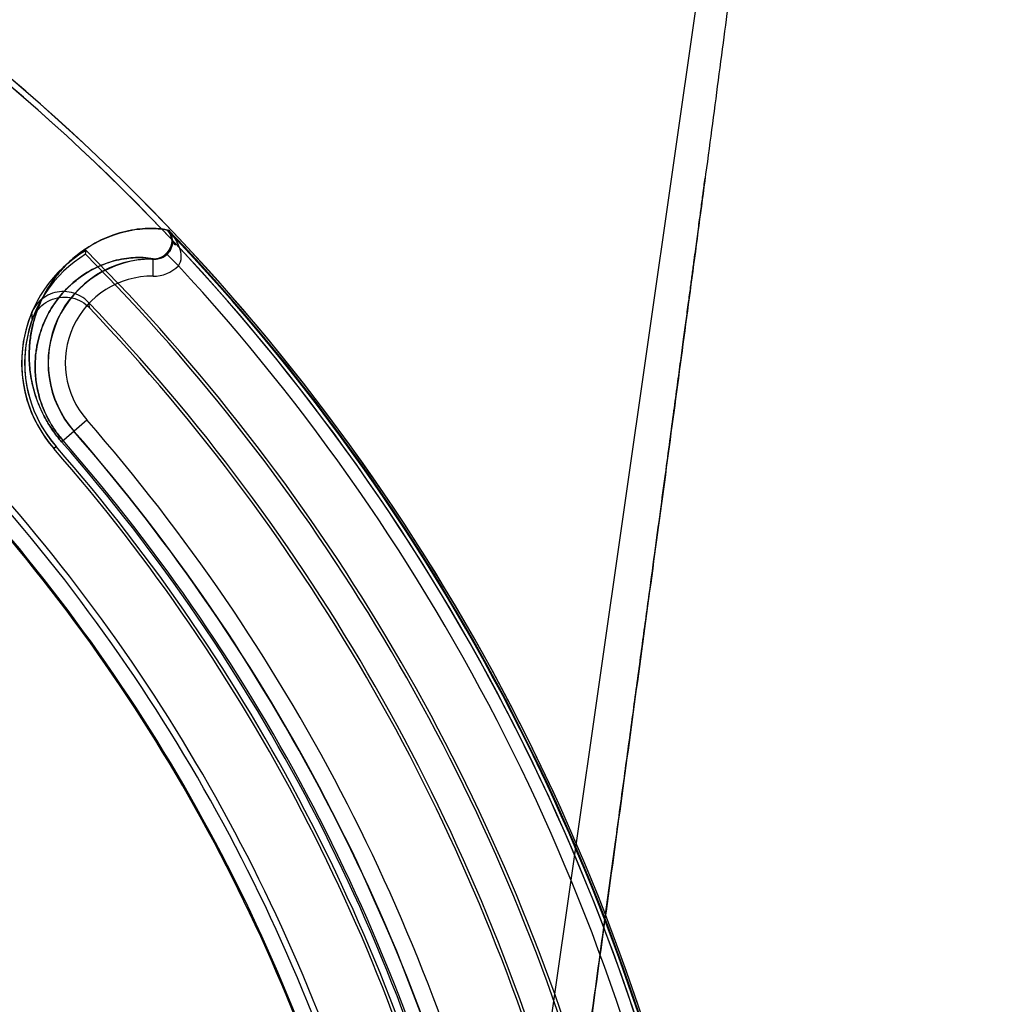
# Model space of a CAD drawing. Header units: millimetres. Extents: x 0 to 297, y 0 to 210.
# Tile 404 of 446: x 240.402 to 240.658, y 161.397 to 161.654. Entities that reach past the tile are written whole.
import ezdxf

# ---------------------------------------------------------------- set-up
doc = ezdxf.new("R2010")
doc.units = ezdxf.units.MM
doc.header["$LTSCALE"] = 16.335
doc.layers.get('0').update_dxf_attribs({"linetype": 'CONTINUOUS'})
for name, color, linetype in [('AXES_REF', 7, 'CONTINUOUS'), ('INTFCLR_1', 7, 'CONTINUOUS'), ('INTFCLR_144815', 7, 'CONTINUOUS'), ('INTFCLR_72935', 7, 'CONTINUOUS')]:
    doc.layers.add(name, color=color, linetype=linetype)

msp = doc.modelspace()

# ---------------------------------------------------------------- linework, layer by layer
at = {"color": 7, "linetype": 'Continuous'}
for centre, radius in [((241.415033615, 154.4105885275), 8.7262453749), ((241.415033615, 154.4105885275), 8.7255), ((241.415033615, 154.4105885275), 8.6696226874), ((241.415033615, 161.8787885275), 0.7695)]:
    msp.add_circle(centre, radius, dxfattribs=at)
msp.add_arc((241.415033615, 154.4105885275), 8.64, 278.2771290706, 261.7228709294, dxfattribs=at)
at = {"layer": 'AXES_REF', "color": 9, "linetype": 'Continuous'}
msp.add_arc((241.415033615, 154.4105885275), 7.9600610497, 94.4118118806, 85.5881881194, dxfattribs=at)
at = {"layer": 'INTFCLR_1', "color": 9, "linetype": 'Continuous'}
for p, q in [((240.4402875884, 161.5987574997), (240.4406086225, 161.5987575)), ((240.4414810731, 161.5962152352), (240.4414864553, 161.5961789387)), ((240.4365615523, 161.5867324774), (240.4366170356, 161.5912314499)), ((240.4399418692, 161.5926047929), (240.4431587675, 161.5894652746)), ((240.4127560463, 161.5435849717), (240.4192862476, 161.5492947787)), ((240.4107282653, 161.5418119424), (240.4113210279, 161.5423302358))]:
    msp.add_line(p, q, dxfattribs=at)
at = {"layer": 'INTFCLR_1', "color": 6, "linetype": 'Continuous'}
msp.add_line((240.4189911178, 161.5924489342), (240.419115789, 161.5934412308), dxfattribs=at)
for centre, radius, start, end in [((240.0467819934, 161.2235885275), 0.5428080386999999, 16.9630954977, 50.6004938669), ((240.0467819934, 161.2235885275), 0.5443949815, 16.9630954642, 50.66033312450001), ((240.4362831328, 161.5641563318), 0.0339458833, 120.3796132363, 221.1654492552), ((240.4362831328, 161.5641563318), 0.0331584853, 121.43264916, 221.1654492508), ((240.0467819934, 161.2235885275), 0.5240206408, 16.9630954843, 44.741095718), ((240.0467819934, 161.2235885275), 0.5248080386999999, 16.9630953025, 44.8084638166), ((240.0467819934, 161.2235885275), 0.5394259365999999, 10.8985890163, 42.7086480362), ((240.0467819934, 161.2235885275), 0.4842364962, 13.9313763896, 41.16544924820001), ((240.0467819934, 161.2235885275), 0.4834490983, 13.9313766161, 41.16544924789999), ((240.0467819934, 161.2235885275), 0.4654490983, 13.9313761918, 41.1654492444), ((240.0467819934, 161.2235885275), 0.4638621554, 13.9313763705, 41.1654492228)]:
    msp.add_arc(centre, radius, start, end, dxfattribs=at)
at = {"layer": 'INTFCLR_1', "color": 9, "linetype": 'Continuous'}
for centre, radius, start, end in [((240.4370192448, 161.5956624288), 0.0045012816, 7.0834723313, 43.44025121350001), ((240.0467819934, 161.2235885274), 0.5439220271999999, 4.2349584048, 43.61014177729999), ((240.4362831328, 161.5641563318), 0.0270771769, 89.29343788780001, 221.165449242), ((240.4366792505, 161.595779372), 0.0090474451, 269.2546319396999, 315.7407849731), ((240.4362831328, 161.5641563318), 0.0225778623, 89.29343784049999, 221.1654491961), ((240.0467819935, 161.2235885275), 0.4948171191, 13.9313763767, 41.1654492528), ((240.0467819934, 161.2235885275), 0.4903178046, 13.931376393, 41.1654492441), ((240.0467819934, 161.2235885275), 0.4861427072, 13.9313770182, 41.165449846), ((240.0467819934, 161.2235885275), 0.4866235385, 13.9313763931, 41.1654492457), ((240.0467819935, 161.2235885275), 0.459427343, 13.9313770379, 41.16544983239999), ((240.0467819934, 161.2235885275), 0.4597294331, 13.9313763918, 41.1654492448)]:
    msp.add_arc(centre, radius, start, end, dxfattribs=at)
for points, knots in [([(240.44028759, 161.5987575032), (240.4398235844, 161.5988595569), (240.4386904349, 161.5990426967), (240.4367486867, 161.5991889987), (240.4343657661, 161.5991589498), (240.4305642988, 161.5987617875), (240.4252036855, 161.5973589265), (240.4198244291, 161.5945930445), (240.415522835, 161.5912924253), (240.4128689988, 161.5886224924), (240.4108566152, 161.5861116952), (240.4093884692, 161.5839634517), (240.4080235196, 161.5815769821), (240.4067926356, 161.5789293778), (240.405735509, 161.575993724), (240.4049027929, 161.5727335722), (240.4044657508, 161.5697781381), (240.4043014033, 161.5672160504), (240.4042888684, 161.5643311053), (240.4045792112, 161.5612527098), (240.4052331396, 161.5580108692), (240.4058536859, 161.5558281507), (240.4064964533, 161.5540056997), (240.4072887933, 161.5520415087), (240.4082638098, 161.5500472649), (240.4094287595, 161.5480551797), (240.41077848, 161.5460028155), (240.4119300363, 161.5445296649), (240.4127560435, 161.5435849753)], [0, 0, 0, 0, 0.0179065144, 0.0431941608, 0.0733070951, 0.1075990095, 0.1870720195, 0.2806075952, 0.3333631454, 0.3909696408, 0.4219718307, 0.4545503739, 0.4889358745, 0.5254770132, 0.5644582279, 0.6063689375, 0.6520975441, 0.6768242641, 0.7030842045, 0.7607811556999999, 0.7929423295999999, 0.8276426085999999, 0.8462017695, 0.8657584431, 0.9074484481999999, 0.9297127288, 0.9527031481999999, 1, 1, 1, 1]), ([(240.4433914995, 161.5943469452), (240.4429337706, 161.5955603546), (240.4420284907, 161.597090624), (240.4409097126, 161.598427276), (240.4406086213, 161.5987575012)], [0, 0, 0, 0, 0.7437236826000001, 1, 1, 1, 1]), ([(240.4406086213, 161.5987575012), (240.4410216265, 161.5982400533), (240.4413987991, 161.597362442), (240.4414820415, 161.5964603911), (240.4414861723, 161.5962175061)], [0, 0, 0, 0, 0.7315746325, 1, 1, 1, 1]), ([(240.4414892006, 161.5961801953), (240.4414810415, 161.5958935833), (240.4413401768, 161.594583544), (240.4406603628, 161.5933399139), (240.4399418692, 161.5926047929)], [0, 0, 0, 0, 0.2181012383, 1, 1, 1, 1]), ([(240.4431587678, 161.5894652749), (240.4436743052, 161.5900553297), (240.4441140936, 161.5918518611), (240.443700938, 161.5935022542), (240.4433915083, 161.5943469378)], [0, 0, 0, 0, 0.4655310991, 1, 1, 1, 1]), ([(240.4366170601, 161.591231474), (240.4357650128, 161.5914187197), (240.4342113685, 161.5915953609), (240.4318763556, 161.5916080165), (240.4286174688, 161.5913160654), (240.4240078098, 161.5901710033), (240.4193675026, 161.5878453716), (240.4156454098, 161.5850432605), (240.4133431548, 161.5827651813), (240.4115939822, 161.5806168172), (240.4103156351, 161.5787750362), (240.4091250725, 161.5767257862), (240.4080491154, 161.5744490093), (240.4071222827, 161.5719211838), (240.4063885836, 161.5691104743), (240.4059878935, 161.5664855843), (240.4058788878, 161.5647979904), (240.4058588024, 161.5641563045)], [0, 0, 0, 0, 0.0566273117, 0.100948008, 0.1514589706, 0.268688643, 0.4069476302, 0.4850504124, 0.5704227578, 0.6164029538, 0.6647454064, 0.7157944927, 0.7700703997, 0.8279984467, 0.8903090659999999, 0.9583269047, 1, 1, 1, 1]), ([(240.4366170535, 161.5912314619), (240.436925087, 161.5912271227), (240.4381440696, 161.5913235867), (240.4393050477, 161.5919545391), (240.4399418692, 161.5926047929)], [0, 0, 0, 0, 0.2528818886, 1, 1, 1, 1]), ([(240.4058588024, 161.5641563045), (240.4058423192, 161.5636297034), (240.4058339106, 161.5617789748), (240.4060692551, 161.5591921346), (240.4066267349, 161.5563876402), (240.4072805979, 161.5540666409), (240.4082071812, 161.5516042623), (240.4092348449, 161.5494947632), (240.4102409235, 161.5477702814), (240.4114073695, 161.5459937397), (240.4124033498, 161.5447188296), (240.4131180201, 161.543901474)], [0, 0, 0, 0, 0.0717786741, 0.2520560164, 0.3525752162, 0.461049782, 0.5801914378, 0.7105551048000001, 0.7801809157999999, 0.8520804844, 1, 1, 1, 1])]:
    msp.add_open_spline(points, degree=3, knots=knots, dxfattribs=at)
msp.add_open_spline([(240.4414919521, 161.5961814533), (240.4416123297, 161.5956571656), (240.4419280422, 161.5950634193), (240.4424290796, 161.5948676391)], degree=3, dxfattribs=at)
at = {"layer": 'INTFCLR_144815', "color": 9, "linetype": 'Continuous'}
msp.add_line((240.6148294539, 161.9152143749), (240.451619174, 160.7740740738), dxfattribs=at)
at = {"layer": 'INTFCLR_144815', "color": 7, "linetype": 'Continuous'}
for points, knots in [([(240.6148294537, 161.9152143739), (240.6151947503, 161.9152215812), (240.6153942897, 161.9141590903), (240.6155283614, 161.9131961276), (240.6155927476, 161.9120472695), (240.6156245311, 161.9107674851), (240.615622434, 161.9093626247), (240.6155902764, 161.9077661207), (240.6155347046, 161.9061213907), (240.6154677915, 161.9046226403), (240.6153982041, 161.9032722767), (240.6153287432, 161.9020406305), (240.6152421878, 161.9006263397), (240.6151430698, 161.8991231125), (240.6150327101, 161.8975485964), (240.6149106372, 161.8958929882), (240.6147658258, 161.8940196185), (240.6145936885, 161.89189107), (240.6143992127, 161.889585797), (240.6141797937, 161.887079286), (240.6139320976, 161.8843432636), (240.6136540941, 161.8813690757), (240.6133417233, 161.8781210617), (240.6129866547, 161.8745245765), (240.6125841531, 161.8705505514), (240.612135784, 161.86622612), (240.6116345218, 161.8614927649), (240.6110522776, 161.8561053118), (240.6104069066, 161.8502516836), (240.6096884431, 161.8438499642), (240.6088828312, 161.8367875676), (240.607944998, 161.8286979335), (240.6068867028, 161.8197102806), (240.6056814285, 161.8096199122), (240.6043155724, 161.7983411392), (240.6027356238, 161.7854656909), (240.6009404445, 161.7710172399), (240.5988901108, 161.7547070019), (240.5965636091, 161.7364005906), (240.5939911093, 161.7163628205), (240.5911748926, 161.6946250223), (240.5881636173, 161.6715699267), (240.5849338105, 161.6470216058), (240.5815339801, 161.6213492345), (240.5779730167, 161.5946169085), (240.5742730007, 161.5669849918), (240.570406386, 161.538243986), (240.5663477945, 161.5082054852), (240.5621249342, 161.4770757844), (240.5577944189, 161.4452692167), (240.5533734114, 161.4129057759), (240.5488238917, 161.3797039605), (240.5440781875, 161.3451712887), (240.5408423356, 161.3216911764), (240.5391830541, 161.3096670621)], [0, 0, 0, 0, 0.0017950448, 0.0035513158, 0.0054803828, 0.007243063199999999, 0.0098972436, 0.012360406, 0.0150941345, 0.0179803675, 0.0197314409, 0.0217371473, 0.0240410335, 0.0266927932, 0.0291384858, 0.0317955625, 0.0348488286, 0.0383697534, 0.04228720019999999, 0.0462147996, 0.0507312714, 0.0557841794, 0.06089060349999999, 0.0667623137, 0.0735395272, 0.0805147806, 0.08812203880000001, 0.0969244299, 0.1071373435, 0.1170550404, 0.1285733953, 0.1420597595, 0.1570654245, 0.1730346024, 0.1919859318, 0.2128826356, 0.236765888, 0.2635166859, 0.2936451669, 0.3274283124, 0.3627698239, 0.4013350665, 0.4416596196, 0.4844146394, 0.5285641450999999, 0.5741551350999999, 0.6213813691, 0.6710402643, 0.7230746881, 0.7757217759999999, 0.8287470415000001, 0.8835523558, 0.9403659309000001, 1, 1, 1, 1]), ([(240.5391830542, 161.3096670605), (240.5406949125, 161.3206191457), (240.5435294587, 161.3411873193), (240.547520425, 161.3702054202), (240.5510280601, 161.3957694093), (240.554129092, 161.4184185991), (240.5568906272, 161.4386295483), (240.5593541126, 161.4566938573), (240.5615803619, 161.4730473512), (240.5636180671, 161.4880422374), (240.5654780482, 161.5017539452), (240.5671501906, 161.5141020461), (240.5686288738, 161.5250387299), (240.5699472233, 161.5348034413), (240.5711240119, 161.5435315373), (240.5721707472, 161.5513058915), (240.5731039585, 161.5582454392), (240.5739414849, 161.5644802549), (240.5746879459, 161.5700426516), (240.5753663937, 161.5751026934), (240.5759720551, 161.5796234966), (240.5765138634, 161.5836706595), (240.5770046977, 161.587339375), (240.577450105, 161.5906705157), (240.5778564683, 161.5937113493), (240.5782227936, 161.5964538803), (240.5785580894, 161.5989652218), (240.5788653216, 161.6012673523), (240.579145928, 161.6033707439), (240.5794123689, 161.6053686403), (240.5796614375, 161.6072369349), (240.5798706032, 161.6088064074), (240.5800880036, 161.6104380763), (240.5802370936, 161.6115573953), (240.5803348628, 161.612291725)], [0, 0, 0, 0, 0.1086009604, 0.2039477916, 0.2877238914, 0.3620651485, 0.4285031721, 0.4880977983, 0.5411506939, 0.5906228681, 0.6367442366, 0.6770723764, 0.71302358, 0.7451511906, 0.7738599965, 0.7995341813, 0.8222066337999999, 0.8426397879, 0.8613279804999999, 0.8773350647, 0.8927886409, 0.9061319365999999, 0.9174444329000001, 0.9291470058, 0.9391444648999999, 0.9475796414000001, 0.9563257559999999, 0.9640319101, 0.9703936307, 0.9771701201, 0.9838307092, 0.9889079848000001, 0.9927231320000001, 1, 1, 1, 1])]:
    msp.add_open_spline(points, degree=3, knots=knots, dxfattribs=at)
at = {"layer": 'INTFCLR_72935', "color": 6, "linetype": 'Continuous'}
for p, q in [((240.4402875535, 161.5987574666), (240.4403364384, 161.5987574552)), ((240.4362831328, 161.5911563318), (240.436935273, 161.5911563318))]:
    msp.add_line(p, q, dxfattribs=at)
at = {"layer": 'INTFCLR_72935', "color": 9, "linetype": 'Continuous'}
for p, q in [((240.436935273, 161.5911563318), (240.4370498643, 161.5911563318)), ((240.4127560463, 161.5435849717), (240.4159572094, 161.5463839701)), ((240.4113210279, 161.5423302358), (240.4107282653, 161.5418119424))]:
    msp.add_line(p, q, dxfattribs=at)
at = {"layer": 'INTFCLR_72935', "color": 6, "linetype": 'Continuous'}
for centre, radius, start, end in [((240.0467819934, 161.2235885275), 0.5428080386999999, 16.8240833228, 50.6004938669), ((240.0467819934, 161.2235885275), 0.5443949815, 16.876440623, 50.6603330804), ((240.0467819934, 161.2235885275), 0.5437250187, 9.9390037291, 43.6299210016), ((240.4362831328, 161.5641563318), 0.027, 89.99999995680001, 221.1654493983), ((240.0467819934, 161.2235885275), 0.5158080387, 15.8953234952, 43.69894359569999), ((240.0467819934, 161.2235885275), 0.5150206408, 15.8671093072, 43.5585188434), ((240.4362831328, 161.5641563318), 0.0339458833, 157.4146280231, 221.1654492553), ((240.4362831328, 161.5641563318), 0.0331584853, 160.3078697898, 221.1654491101), ((240.0467819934, 161.2235885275), 0.4903949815, 13.931376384, 41.1654492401), ((240.0467819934, 161.2235885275), 0.4842364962, 13.9313763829, 41.16544925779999), ((240.0467819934, 161.2235885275), 0.4834490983, 13.9313766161, 41.16544924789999), ((240.0467819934, 161.2235885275), 0.4654490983, 13.9313761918, 41.1654492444), ((240.0467819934, 161.2235885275), 0.4638621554, 13.9313763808, 41.1654492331)]:
    msp.add_arc(centre, radius, start, end, dxfattribs=at)
at = {"layer": 'INTFCLR_72935', "color": 9, "linetype": 'Continuous'}
for centre, radius, start, end in [((240.4809889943, 161.5918679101), 0.0624372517, 191.00931727, 192.3753013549), ((240.4799597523, 161.581217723), 0.0751269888, 183.0704939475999, 184.4951920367), ((240.0467819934, 161.2235885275), 0.4861427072, 13.9313770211, 41.16544983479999), ((240.0467819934, 161.2235885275), 0.4866235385, 13.9313763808, 41.1654492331), ((240.0467819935, 161.2235885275), 0.459427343, 13.9313770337, 41.16544984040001), ((240.0467819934, 161.2235885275), 0.4597294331, 13.9313763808, 41.1654492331)]:
    msp.add_arc(centre, radius, start, end, dxfattribs=at)
for points, knots in [([(240.4127560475, 161.5435849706), (240.4119224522, 161.5445383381), (240.4107605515, 161.5460262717), (240.4094026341, 161.548096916), (240.4082347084, 161.550101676), (240.4072595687, 161.5521059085), (240.4064679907, 161.5540809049), (240.4058265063, 161.5559141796), (240.4052092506, 161.5581084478), (240.4045643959, 161.5613577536), (240.4042243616, 161.5650878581), (240.4043514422, 161.5685962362), (240.4046683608, 161.5711486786), (240.4050815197, 161.5734492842), (240.4057701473, 161.5761052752), (240.4071410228, 161.5798722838), (240.4092523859, 161.5839458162), (240.4118347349, 161.587430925), (240.4140211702, 161.5897820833), (240.416170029, 161.5917913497), (240.4198657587, 161.594619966), (240.4252545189, 161.5973784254), (240.4306125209, 161.5987704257), (240.4344007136, 161.5991606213), (240.4367696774, 161.599187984), (240.4386994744, 161.5990413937), (240.4398257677, 161.5988590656), (240.4402875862, 161.5987575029)], [0, 0, 0, 0, 0.0477350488, 0.0709666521, 0.0933033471, 0.1351553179, 0.1548227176, 0.1734822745, 0.2083454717, 0.2406351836, 0.2982509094, 0.34906427, 0.3726394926, 0.3951558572, 0.4371338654, 0.4758712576, 0.5460841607, 0.609208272, 0.6387165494, 0.6670178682, 0.7200132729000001, 0.8136948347, 0.8930024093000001, 0.927134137, 0.9570615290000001, 0.9821765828, 1, 1, 1, 1]), ([(240.4370319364, 161.5911563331), (240.4375323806, 161.5911563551), (240.4385456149, 161.5913282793), (240.4398947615, 161.5920788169), (240.4409966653, 161.5933241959), (240.4415817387, 161.5949522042), (240.4414969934, 161.5969410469), (240.4408273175, 161.5981877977), (240.4402875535, 161.5987574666)], [0, 0, 0, 0, 0.1442827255, 0.2897875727, 0.4369559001, 0.6147173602, 0.7737427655, 1, 1, 1, 1]), ([(240.4131180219, 161.543901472), (240.4123967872, 161.5447263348), (240.4113918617, 161.5460140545), (240.410218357, 161.5478063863), (240.4092097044, 161.549541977), (240.4078331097, 161.5523809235), (240.4067745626, 161.5556105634), (240.4060568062, 161.5592827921), (240.4057737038, 161.5625081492), (240.4058959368, 161.5655394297), (240.4061797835, 161.5677431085), (240.406546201, 161.569727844), (240.4071527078, 161.5720172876), (240.4083541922, 161.5752600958), (240.4101971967, 161.5787599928), (240.4124445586, 161.5817463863), (240.4143434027, 161.5837552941), (240.416206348, 161.5854675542), (240.4194031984, 161.5878681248), (240.4240516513, 161.5901873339), (240.4286586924, 161.5913226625), (240.4319064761, 161.5916092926), (240.4343350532, 161.5915918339), (240.4359902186, 161.5913960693), (240.4369352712, 161.5911563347)], [0, 0, 0, 0, 0.04795055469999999, 0.07128630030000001, 0.0937221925, 0.1357564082, 0.2091724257, 0.2415870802, 0.2994084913, 0.3503818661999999, 0.3740235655, 0.3965982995, 0.4386705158, 0.4774766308, 0.5477632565, 0.6108913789, 0.6403792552, 0.6686464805, 0.7215367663, 0.81488531, 0.89374749, 0.9276389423, 0.957332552, 1, 1, 1, 1])]:
    msp.add_open_spline(points, degree=3, knots=knots, dxfattribs=at)
at = {"layer": 'INTFCLR_72935', "color": 6, "linetype": 'Continuous'}
for points, knots in [([(240.4403364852, 161.5987574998), (240.4406922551, 161.5983843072), (240.4412757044, 161.5975118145), (240.4416532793, 161.5959984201), (240.4415051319, 161.5944493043), (240.4408396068, 161.5930302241), (240.4394540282, 161.5916250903), (240.4379793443, 161.5911563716), (240.4370679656, 161.5911563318)], [0, 0, 0, 0, 0.148471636, 0.2952440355, 0.4408513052, 0.5880172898, 0.7375611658, 1, 1, 1, 1]), ([(240.41970083, 161.5799443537), (240.4191113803, 161.5805612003), (240.4177542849, 161.581631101), (240.4153654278, 161.5825955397), (240.4128133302, 161.5828498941), (240.4103003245, 161.5823784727), (240.4080168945, 161.5812186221), (240.4061437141, 161.5794604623), (240.4052669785, 161.5779781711), (240.4049406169, 161.5771935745)], [0, 0, 0, 0, 0.1441331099, 0.2873927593, 0.4296311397, 0.5715340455, 0.7135603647, 0.8564468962, 1, 1, 1, 1]), ([(240.4050638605, 161.575329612), (240.4053593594, 161.5761552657), (240.4061922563, 161.5777250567), (240.4080530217, 161.5796087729), (240.4103656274, 161.5808705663), (240.4129349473, 161.5814099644), (240.4155554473, 161.5811857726), (240.4180099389, 161.5802147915), (240.4194007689, 161.5791194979), (240.4200024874, 161.5784867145)], [0, 0, 0, 0, 0.144283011, 0.2875918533, 0.4297619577, 0.5715389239, 0.7134555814, 0.8563321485, 1, 1, 1, 1])]:
    msp.add_open_spline(points, degree=3, knots=knots, dxfattribs=at)

doc.saveas('drawing.dxf')
